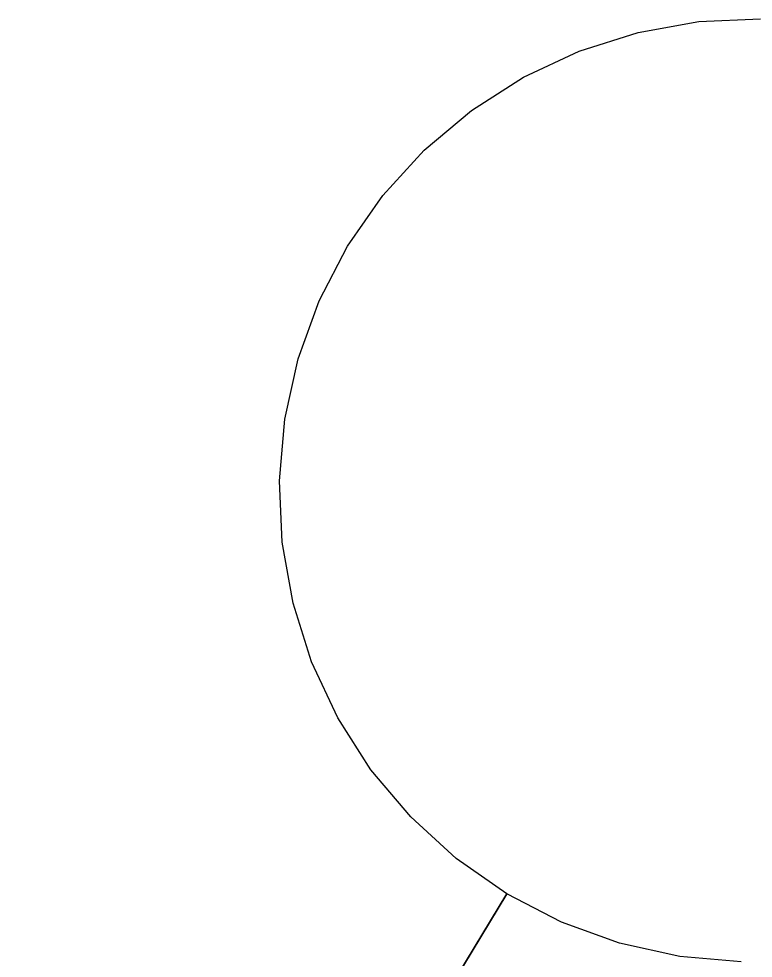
# Model space of a CAD drawing. Extents: x 6540402 to 6566579, y 5525343 to 5532423.
# Drawn here: x 6544594.5985 to 6544594.9879, y 5526283.9601 to 5526284.458 of the extents above; entities that cross this region are included whole.
import ezdxf

# ---------------------------------------------------------------- set-up
doc = ezdxf.new("R2010")
doc.units = 0
doc.layers.add('IR_ps_geometria', color=7, linetype='Continuous')

msp = doc.modelspace()

# ---------------------------------------------------------------- linework, layer by layer
at = {"layer": 'IR_ps_geometria'}
for points in [[(6544594.72787, 5526283.78028), (6544594.85726, 5526283.99419), (6544594.83045, 5526284.01291), (6544594.80631, 5526284.03497), (6544594.78525, 5526284.05999), (6544594.76765, 5526284.08755), (6544594.75378, 5526284.11716), (6544594.74391, 5526284.14834), (6544594.73818, 5526284.18054), (6544594.73671, 5526284.2132), (6544594.73952, 5526284.24578), (6544594.74655, 5526284.27772), (6544594.75769, 5526284.30847), (6544594.77275, 5526284.33749), (6544594.79147, 5526284.36431), (6544594.81353, 5526284.38845), (6544594.83855, 5526284.4095), (6544594.8661, 5526284.42711), (6544594.89572, 5526284.44097), (6544594.9269, 5526284.45085), (6544594.95909, 5526284.45658), (6544594.99176, 5526284.45805)], [(6544594.72787, 5526283.78028), (6544594.85726, 5526283.99419), (6544594.83045, 5526284.01291), (6544594.80631, 5526284.03497), (6544594.78525, 5526284.05999), (6544594.76765, 5526284.08755), (6544594.75378, 5526284.11716), (6544594.74391, 5526284.14834), (6544594.73818, 5526284.18054), (6544594.73671, 5526284.2132), (6544594.73952, 5526284.24578), (6544594.74655, 5526284.27772), (6544594.75769, 5526284.30847), (6544594.77275, 5526284.33749), (6544594.79147, 5526284.36431), (6544594.81353, 5526284.38845), (6544594.83855, 5526284.4095), (6544594.8661, 5526284.42711), (6544594.89572, 5526284.44097), (6544594.9269, 5526284.45085), (6544594.95909, 5526284.45658), (6544594.99176, 5526284.45805)], [(6544594.72787, 5526283.78028), (6544594.85726, 5526283.99419), (6544594.83045, 5526284.01291), (6544594.80631, 5526284.03497), (6544594.78525, 5526284.05999), (6544594.76765, 5526284.08755), (6544594.75378, 5526284.11716), (6544594.74391, 5526284.14834), (6544594.73818, 5526284.18054), (6544594.73671, 5526284.2132), (6544594.73952, 5526284.24578), (6544594.74655, 5526284.27772), (6544594.75769, 5526284.30847), (6544594.77275, 5526284.33749), (6544594.79147, 5526284.36431), (6544594.81353, 5526284.38845), (6544594.83855, 5526284.4095), (6544594.8661, 5526284.42711), (6544594.89572, 5526284.44097), (6544594.9269, 5526284.45085), (6544594.95909, 5526284.45658), (6544594.99176, 5526284.45805)], [(6544594.72787, 5526283.78028), (6544594.85726, 5526283.99419), (6544594.83045, 5526284.01291), (6544594.80631, 5526284.03497), (6544594.78525, 5526284.05999), (6544594.76765, 5526284.08755), (6544594.75378, 5526284.11716), (6544594.74391, 5526284.14834), (6544594.73818, 5526284.18054), (6544594.73671, 5526284.2132), (6544594.73952, 5526284.24578), (6544594.74655, 5526284.27772), (6544594.75769, 5526284.30847), (6544594.77275, 5526284.33749), (6544594.79147, 5526284.36431), (6544594.81353, 5526284.38845), (6544594.83855, 5526284.4095), (6544594.8661, 5526284.42711), (6544594.89572, 5526284.44097), (6544594.9269, 5526284.45085), (6544594.95909, 5526284.45658), (6544594.99176, 5526284.45805)], [(6544594.72787, 5526283.78028), (6544594.85726, 5526283.99419), (6544594.83045, 5526284.01291), (6544594.80631, 5526284.03497), (6544594.78525, 5526284.05999), (6544594.76765, 5526284.08755), (6544594.75378, 5526284.11716), (6544594.74391, 5526284.14834), (6544594.73818, 5526284.18054), (6544594.73671, 5526284.2132), (6544594.73952, 5526284.24578), (6544594.74655, 5526284.27772), (6544594.75769, 5526284.30847), (6544594.77275, 5526284.33749), (6544594.79147, 5526284.36431), (6544594.81353, 5526284.38845), (6544594.83855, 5526284.4095), (6544594.8661, 5526284.42711), (6544594.89572, 5526284.44097), (6544594.9269, 5526284.45085), (6544594.95909, 5526284.45658), (6544594.99176, 5526284.45805)], [(6544594.72787, 5526283.78028), (6544594.85726, 5526283.99419), (6544594.83045, 5526284.01291), (6544594.80631, 5526284.03497), (6544594.78525, 5526284.05999), (6544594.76765, 5526284.08755), (6544594.75378, 5526284.11716), (6544594.74391, 5526284.14834), (6544594.73818, 5526284.18054), (6544594.73671, 5526284.2132), (6544594.73952, 5526284.24578), (6544594.74655, 5526284.27772), (6544594.75769, 5526284.30847), (6544594.77275, 5526284.33749), (6544594.79147, 5526284.36431), (6544594.81353, 5526284.38845), (6544594.83855, 5526284.4095), (6544594.8661, 5526284.42711), (6544594.89572, 5526284.44097), (6544594.9269, 5526284.45085), (6544594.95909, 5526284.45658), (6544594.99176, 5526284.45805)], [(6544594.72787, 5526283.78028), (6544594.85726, 5526283.99419), (6544594.83045, 5526284.01291), (6544594.80631, 5526284.03497), (6544594.78525, 5526284.05999), (6544594.76765, 5526284.08755), (6544594.75378, 5526284.11716), (6544594.74391, 5526284.14834), (6544594.73818, 5526284.18054), (6544594.73671, 5526284.2132), (6544594.73952, 5526284.24578), (6544594.74655, 5526284.27772), (6544594.75769, 5526284.30847), (6544594.77275, 5526284.33749), (6544594.79147, 5526284.36431), (6544594.81353, 5526284.38845), (6544594.83855, 5526284.4095), (6544594.8661, 5526284.42711), (6544594.89572, 5526284.44097), (6544594.9269, 5526284.45085), (6544594.95909, 5526284.45658), (6544594.99176, 5526284.45805)], [(6544594.72787, 5526283.78028), (6544594.85726, 5526283.99419), (6544594.83045, 5526284.01291), (6544594.80631, 5526284.03497), (6544594.78525, 5526284.05999), (6544594.76765, 5526284.08755), (6544594.75378, 5526284.11716), (6544594.74391, 5526284.14834), (6544594.73818, 5526284.18054), (6544594.73671, 5526284.2132), (6544594.73952, 5526284.24578), (6544594.74655, 5526284.27772), (6544594.75769, 5526284.30847), (6544594.77275, 5526284.33749), (6544594.79147, 5526284.36431), (6544594.81353, 5526284.38845), (6544594.83855, 5526284.4095), (6544594.8661, 5526284.42711), (6544594.89572, 5526284.44097), (6544594.9269, 5526284.45085), (6544594.95909, 5526284.45658), (6544594.99176, 5526284.45805)], [(6544594.72787, 5526283.78028), (6544594.85726, 5526283.99419), (6544594.83045, 5526284.01291), (6544594.80631, 5526284.03497), (6544594.78525, 5526284.05999), (6544594.76765, 5526284.08755), (6544594.75378, 5526284.11716), (6544594.74391, 5526284.14834), (6544594.73818, 5526284.18054), (6544594.73671, 5526284.2132), (6544594.73952, 5526284.24578), (6544594.74655, 5526284.27772), (6544594.75769, 5526284.30847), (6544594.77275, 5526284.33749), (6544594.79147, 5526284.36431), (6544594.81353, 5526284.38845), (6544594.83855, 5526284.4095), (6544594.8661, 5526284.42711), (6544594.89572, 5526284.44097), (6544594.9269, 5526284.45085), (6544594.95909, 5526284.45658), (6544594.99176, 5526284.45805)], [(6544594.72787, 5526283.78028), (6544594.85726, 5526283.99419), (6544594.83045, 5526284.01291), (6544594.80631, 5526284.03497), (6544594.78525, 5526284.05999), (6544594.76765, 5526284.08755), (6544594.75378, 5526284.11716), (6544594.74391, 5526284.14834), (6544594.73818, 5526284.18054), (6544594.73671, 5526284.2132), (6544594.73952, 5526284.24578), (6544594.74655, 5526284.27772), (6544594.75769, 5526284.30847), (6544594.77275, 5526284.33749), (6544594.79147, 5526284.36431), (6544594.81353, 5526284.38845), (6544594.83855, 5526284.4095), (6544594.8661, 5526284.42711), (6544594.89572, 5526284.44097), (6544594.9269, 5526284.45085), (6544594.95909, 5526284.45658), (6544594.99176, 5526284.45805)], [(6544594.72787, 5526283.78028), (6544594.85726, 5526283.99419), (6544594.83045, 5526284.01291), (6544594.80631, 5526284.03497), (6544594.78525, 5526284.05999), (6544594.76765, 5526284.08755), (6544594.75378, 5526284.11716), (6544594.74391, 5526284.14834), (6544594.73818, 5526284.18054), (6544594.73671, 5526284.2132), (6544594.73952, 5526284.24578), (6544594.74655, 5526284.27772), (6544594.75769, 5526284.30847), (6544594.77275, 5526284.33749), (6544594.79147, 5526284.36431), (6544594.81353, 5526284.38845), (6544594.83855, 5526284.4095), (6544594.8661, 5526284.42711), (6544594.89572, 5526284.44097), (6544594.9269, 5526284.45085), (6544594.95909, 5526284.45658), (6544594.99176, 5526284.45805)], [(6544594.72787, 5526283.78028), (6544594.85726, 5526283.99419), (6544594.83045, 5526284.01291), (6544594.80631, 5526284.03497), (6544594.78525, 5526284.05999), (6544594.76765, 5526284.08755), (6544594.75378, 5526284.11716), (6544594.74391, 5526284.14834), (6544594.73818, 5526284.18054), (6544594.73671, 5526284.2132), (6544594.73952, 5526284.24578), (6544594.74655, 5526284.27772), (6544594.75769, 5526284.30847), (6544594.77275, 5526284.33749), (6544594.79147, 5526284.36431), (6544594.81353, 5526284.38845), (6544594.83855, 5526284.4095), (6544594.8661, 5526284.42711), (6544594.89572, 5526284.44097), (6544594.9269, 5526284.45085), (6544594.95909, 5526284.45658), (6544594.99176, 5526284.45805)], [(6544594.72787, 5526283.78028), (6544594.85726, 5526283.99419), (6544594.83045, 5526284.01291), (6544594.80631, 5526284.03497), (6544594.78525, 5526284.05999), (6544594.76765, 5526284.08755), (6544594.75378, 5526284.11716), (6544594.74391, 5526284.14834), (6544594.73818, 5526284.18054), (6544594.73671, 5526284.2132), (6544594.73952, 5526284.24578), (6544594.74655, 5526284.27772), (6544594.75769, 5526284.30847), (6544594.77275, 5526284.33749), (6544594.79147, 5526284.36431), (6544594.81353, 5526284.38845), (6544594.83855, 5526284.4095), (6544594.8661, 5526284.42711), (6544594.89572, 5526284.44097), (6544594.9269, 5526284.45085), (6544594.95909, 5526284.45658), (6544594.99176, 5526284.45805)], [(6544594.72787, 5526283.78028), (6544594.85726, 5526283.99419), (6544594.83045, 5526284.01291), (6544594.80631, 5526284.03497), (6544594.78525, 5526284.05999), (6544594.76765, 5526284.08755), (6544594.75378, 5526284.11716), (6544594.74391, 5526284.14834), (6544594.73818, 5526284.18054), (6544594.73671, 5526284.2132), (6544594.73952, 5526284.24578), (6544594.74655, 5526284.27772), (6544594.75769, 5526284.30847), (6544594.77275, 5526284.33749), (6544594.79147, 5526284.36431), (6544594.81353, 5526284.38845), (6544594.83855, 5526284.4095), (6544594.8661, 5526284.42711), (6544594.89572, 5526284.44097), (6544594.9269, 5526284.45085), (6544594.95909, 5526284.45658), (6544594.99176, 5526284.45805)], [(6544594.72787, 5526283.78028), (6544594.85726, 5526283.99419), (6544594.83045, 5526284.01291), (6544594.80631, 5526284.03497), (6544594.78525, 5526284.05999), (6544594.76765, 5526284.08755), (6544594.75378, 5526284.11716), (6544594.74391, 5526284.14834), (6544594.73818, 5526284.18054), (6544594.73671, 5526284.2132), (6544594.73952, 5526284.24578), (6544594.74655, 5526284.27772), (6544594.75769, 5526284.30847), (6544594.77275, 5526284.33749), (6544594.79147, 5526284.36431), (6544594.81353, 5526284.38845), (6544594.83855, 5526284.4095), (6544594.8661, 5526284.42711), (6544594.89572, 5526284.44097), (6544594.9269, 5526284.45085), (6544594.95909, 5526284.45658), (6544594.99176, 5526284.45805)], [(6544594.72787, 5526283.78028), (6544594.85726, 5526283.99419), (6544594.83045, 5526284.01291), (6544594.80631, 5526284.03497), (6544594.78525, 5526284.05999), (6544594.76765, 5526284.08755), (6544594.75378, 5526284.11716), (6544594.74391, 5526284.14834), (6544594.73818, 5526284.18054), (6544594.73671, 5526284.2132), (6544594.73952, 5526284.24578), (6544594.74655, 5526284.27772), (6544594.75769, 5526284.30847), (6544594.77275, 5526284.33749), (6544594.79147, 5526284.36431), (6544594.81353, 5526284.38845), (6544594.83855, 5526284.4095), (6544594.8661, 5526284.42711), (6544594.89572, 5526284.44097), (6544594.9269, 5526284.45085), (6544594.95909, 5526284.45658), (6544594.99176, 5526284.45805)], [(6544594.72787, 5526283.78028), (6544594.85726, 5526283.99419), (6544594.83045, 5526284.01291), (6544594.80631, 5526284.03497), (6544594.78525, 5526284.05999), (6544594.76765, 5526284.08755), (6544594.75378, 5526284.11716), (6544594.74391, 5526284.14834), (6544594.73818, 5526284.18054), (6544594.73671, 5526284.2132), (6544594.73952, 5526284.24578), (6544594.74655, 5526284.27772), (6544594.75769, 5526284.30847), (6544594.77275, 5526284.33749), (6544594.79147, 5526284.36431), (6544594.81353, 5526284.38845), (6544594.83855, 5526284.4095), (6544594.8661, 5526284.42711), (6544594.89572, 5526284.44097), (6544594.9269, 5526284.45085), (6544594.95909, 5526284.45658), (6544594.99176, 5526284.45805)], [(6544594.72787, 5526283.78028), (6544594.85726, 5526283.99419), (6544594.83045, 5526284.01291), (6544594.80631, 5526284.03497), (6544594.78525, 5526284.05999), (6544594.76765, 5526284.08755), (6544594.75378, 5526284.11716), (6544594.74391, 5526284.14834), (6544594.73818, 5526284.18054), (6544594.73671, 5526284.2132), (6544594.73952, 5526284.24578), (6544594.74655, 5526284.27772), (6544594.75769, 5526284.30847), (6544594.77275, 5526284.33749), (6544594.79147, 5526284.36431), (6544594.81353, 5526284.38845), (6544594.83855, 5526284.4095), (6544594.8661, 5526284.42711), (6544594.89572, 5526284.44097), (6544594.9269, 5526284.45085), (6544594.95909, 5526284.45658), (6544594.99176, 5526284.45805)], [(6544594.72787, 5526283.78028), (6544594.85726, 5526283.99419), (6544594.83045, 5526284.01291), (6544594.80631, 5526284.03497), (6544594.78525, 5526284.05999), (6544594.76765, 5526284.08755), (6544594.75378, 5526284.11716), (6544594.74391, 5526284.14834), (6544594.73818, 5526284.18054), (6544594.73671, 5526284.2132), (6544594.73952, 5526284.24578), (6544594.74655, 5526284.27772), (6544594.75769, 5526284.30847), (6544594.77275, 5526284.33749), (6544594.79147, 5526284.36431), (6544594.81353, 5526284.38845), (6544594.83855, 5526284.4095), (6544594.8661, 5526284.42711), (6544594.89572, 5526284.44097), (6544594.9269, 5526284.45085), (6544594.95909, 5526284.45658), (6544594.99176, 5526284.45805)], [(6544594.72787, 5526283.78028), (6544594.85726, 5526283.99419), (6544594.83045, 5526284.01291), (6544594.80631, 5526284.03497), (6544594.78525, 5526284.05999), (6544594.76765, 5526284.08755), (6544594.75378, 5526284.11716), (6544594.74391, 5526284.14834), (6544594.73818, 5526284.18054), (6544594.73671, 5526284.2132), (6544594.73952, 5526284.24578), (6544594.74655, 5526284.27772), (6544594.75769, 5526284.30847), (6544594.77275, 5526284.33749), (6544594.79147, 5526284.36431), (6544594.81353, 5526284.38845), (6544594.83855, 5526284.4095), (6544594.8661, 5526284.42711), (6544594.89572, 5526284.44097), (6544594.9269, 5526284.45085), (6544594.95909, 5526284.45658), (6544594.99176, 5526284.45805)], [(6544594.72787, 5526283.78028), (6544594.85726, 5526283.99419), (6544594.83045, 5526284.01291), (6544594.80631, 5526284.03497), (6544594.78525, 5526284.05999), (6544594.76765, 5526284.08755), (6544594.75378, 5526284.11716), (6544594.74391, 5526284.14834), (6544594.73818, 5526284.18054), (6544594.73671, 5526284.2132), (6544594.73952, 5526284.24578), (6544594.74655, 5526284.27772), (6544594.75769, 5526284.30847), (6544594.77275, 5526284.33749), (6544594.79147, 5526284.36431), (6544594.81353, 5526284.38845), (6544594.83855, 5526284.4095), (6544594.8661, 5526284.42711), (6544594.89572, 5526284.44097), (6544594.9269, 5526284.45085), (6544594.95909, 5526284.45658), (6544594.99176, 5526284.45805)], [(6544594.72787, 5526283.78028), (6544594.85726, 5526283.99419), (6544594.83045, 5526284.01291), (6544594.80631, 5526284.03497), (6544594.78525, 5526284.05999), (6544594.76765, 5526284.08755), (6544594.75378, 5526284.11716), (6544594.74391, 5526284.14834), (6544594.73818, 5526284.18054), (6544594.73671, 5526284.2132), (6544594.73952, 5526284.24578), (6544594.74655, 5526284.27772), (6544594.75769, 5526284.30847), (6544594.77275, 5526284.33749), (6544594.79147, 5526284.36431), (6544594.81353, 5526284.38845), (6544594.83855, 5526284.4095), (6544594.8661, 5526284.42711), (6544594.89572, 5526284.44097), (6544594.9269, 5526284.45085), (6544594.95909, 5526284.45658), (6544594.99176, 5526284.45805)], [(6544594.72787, 5526283.78028), (6544594.85726, 5526283.99419), (6544594.83045, 5526284.01291), (6544594.80631, 5526284.03497), (6544594.78525, 5526284.05999), (6544594.76765, 5526284.08755), (6544594.75378, 5526284.11716), (6544594.74391, 5526284.14834), (6544594.73818, 5526284.18054), (6544594.73671, 5526284.2132), (6544594.73952, 5526284.24578), (6544594.74655, 5526284.27772), (6544594.75769, 5526284.30847), (6544594.77275, 5526284.33749), (6544594.79147, 5526284.36431), (6544594.81353, 5526284.38845), (6544594.83855, 5526284.4095), (6544594.8661, 5526284.42711), (6544594.89572, 5526284.44097), (6544594.9269, 5526284.45085), (6544594.95909, 5526284.45658), (6544594.99176, 5526284.45805)], [(6544594.72787, 5526283.78028), (6544594.85726, 5526283.99419), (6544594.83045, 5526284.01291), (6544594.80631, 5526284.03497), (6544594.78525, 5526284.05999), (6544594.76765, 5526284.08755), (6544594.75378, 5526284.11716), (6544594.74391, 5526284.14834), (6544594.73818, 5526284.18054), (6544594.73671, 5526284.2132), (6544594.73952, 5526284.24578), (6544594.74655, 5526284.27772), (6544594.75769, 5526284.30847), (6544594.77275, 5526284.33749), (6544594.79147, 5526284.36431), (6544594.81353, 5526284.38845), (6544594.83855, 5526284.4095), (6544594.8661, 5526284.42711), (6544594.89572, 5526284.44097), (6544594.9269, 5526284.45085), (6544594.95909, 5526284.45658), (6544594.99176, 5526284.45805)], [(6544594.72787, 5526283.78028), (6544594.85726, 5526283.99419), (6544594.83045, 5526284.01291), (6544594.80631, 5526284.03497), (6544594.78525, 5526284.05999), (6544594.76765, 5526284.08755), (6544594.75378, 5526284.11716), (6544594.74391, 5526284.14834), (6544594.73818, 5526284.18054), (6544594.73671, 5526284.2132), (6544594.73952, 5526284.24578), (6544594.74655, 5526284.27772), (6544594.75769, 5526284.30847), (6544594.77275, 5526284.33749), (6544594.79147, 5526284.36431), (6544594.81353, 5526284.38845), (6544594.83855, 5526284.4095), (6544594.8661, 5526284.42711), (6544594.89572, 5526284.44097), (6544594.9269, 5526284.45085), (6544594.95909, 5526284.45658), (6544594.99176, 5526284.45805)], [(6544594.72787, 5526283.78028), (6544594.85726, 5526283.99419), (6544594.83045, 5526284.01291), (6544594.80631, 5526284.03497), (6544594.78525, 5526284.05999), (6544594.76765, 5526284.08755), (6544594.75378, 5526284.11716), (6544594.74391, 5526284.14834), (6544594.73818, 5526284.18054), (6544594.73671, 5526284.2132), (6544594.73952, 5526284.24578), (6544594.74655, 5526284.27772), (6544594.75769, 5526284.30847), (6544594.77275, 5526284.33749), (6544594.79147, 5526284.36431), (6544594.81353, 5526284.38845), (6544594.83855, 5526284.4095), (6544594.8661, 5526284.42711), (6544594.89572, 5526284.44097), (6544594.9269, 5526284.45085), (6544594.95909, 5526284.45658), (6544594.99176, 5526284.45805)], [(6544594.72787, 5526283.78028), (6544594.85726, 5526283.99419), (6544594.83045, 5526284.01291), (6544594.80631, 5526284.03497), (6544594.78525, 5526284.05999), (6544594.76765, 5526284.08755), (6544594.75378, 5526284.11716), (6544594.74391, 5526284.14834), (6544594.73818, 5526284.18054), (6544594.73671, 5526284.2132), (6544594.73952, 5526284.24578), (6544594.74655, 5526284.27772), (6544594.75769, 5526284.30847), (6544594.77275, 5526284.33749), (6544594.79147, 5526284.36431), (6544594.81353, 5526284.38845), (6544594.83855, 5526284.4095), (6544594.8661, 5526284.42711), (6544594.89572, 5526284.44097), (6544594.9269, 5526284.45085), (6544594.95909, 5526284.45658), (6544594.99176, 5526284.45805)], [(6544594.98155, 5526283.95815), (6544594.94897, 5526283.96096), (6544594.91704, 5526283.96799), (6544594.88629, 5526283.97913), (6544594.85726, 5526283.99419), (6544594.59848, 5526283.56637)], [(6544594.98155, 5526283.95815), (6544594.94897, 5526283.96096), (6544594.91704, 5526283.96799), (6544594.88629, 5526283.97913), (6544594.85726, 5526283.99419), (6544594.59848, 5526283.56637)], [(6544594.98155, 5526283.95815), (6544594.94897, 5526283.96096), (6544594.91704, 5526283.96799), (6544594.88629, 5526283.97913), (6544594.85726, 5526283.99419), (6544594.59848, 5526283.56637)], [(6544594.98155, 5526283.95815), (6544594.94897, 5526283.96096), (6544594.91704, 5526283.96799), (6544594.88629, 5526283.97913), (6544594.85726, 5526283.99419), (6544594.59848, 5526283.56637)], [(6544594.98155, 5526283.95815), (6544594.94897, 5526283.96096), (6544594.91704, 5526283.96799), (6544594.88629, 5526283.97913), (6544594.85726, 5526283.99419), (6544594.59848, 5526283.56637)], [(6544594.98155, 5526283.95815), (6544594.94897, 5526283.96096), (6544594.91704, 5526283.96799), (6544594.88629, 5526283.97913), (6544594.85726, 5526283.99419), (6544594.59848, 5526283.56637)], [(6544594.98155, 5526283.95815), (6544594.94897, 5526283.96096), (6544594.91704, 5526283.96799), (6544594.88629, 5526283.97913), (6544594.85726, 5526283.99419), (6544594.59848, 5526283.56637)], [(6544594.98155, 5526283.95815), (6544594.94897, 5526283.96096), (6544594.91704, 5526283.96799), (6544594.88629, 5526283.97913), (6544594.85726, 5526283.99419), (6544594.59848, 5526283.56637)], [(6544594.98155, 5526283.95815), (6544594.94897, 5526283.96096), (6544594.91704, 5526283.96799), (6544594.88629, 5526283.97913), (6544594.85726, 5526283.99419), (6544594.59848, 5526283.56637)], [(6544594.98155, 5526283.95815), (6544594.94897, 5526283.96096), (6544594.91704, 5526283.96799), (6544594.88629, 5526283.97913), (6544594.85726, 5526283.99419), (6544594.59848, 5526283.56637)], [(6544594.98155, 5526283.95815), (6544594.94897, 5526283.96096), (6544594.91704, 5526283.96799), (6544594.88629, 5526283.97913), (6544594.85726, 5526283.99419), (6544594.59848, 5526283.56637)], [(6544594.98155, 5526283.95815), (6544594.94897, 5526283.96096), (6544594.91704, 5526283.96799), (6544594.88629, 5526283.97913), (6544594.85726, 5526283.99419), (6544594.59848, 5526283.56637)], [(6544594.98155, 5526283.95815), (6544594.94897, 5526283.96096), (6544594.91704, 5526283.96799), (6544594.88629, 5526283.97913), (6544594.85726, 5526283.99419), (6544594.59848, 5526283.56637)], [(6544594.98155, 5526283.95815), (6544594.94897, 5526283.96096), (6544594.91704, 5526283.96799), (6544594.88629, 5526283.97913), (6544594.85726, 5526283.99419), (6544594.59848, 5526283.56637)], [(6544594.98155, 5526283.95815), (6544594.94897, 5526283.96096), (6544594.91704, 5526283.96799), (6544594.88629, 5526283.97913), (6544594.85726, 5526283.99419), (6544594.59848, 5526283.56637)], [(6544594.98155, 5526283.95815), (6544594.94897, 5526283.96096), (6544594.91704, 5526283.96799), (6544594.88629, 5526283.97913), (6544594.85726, 5526283.99419), (6544594.59848, 5526283.56637)], [(6544594.98155, 5526283.95815), (6544594.94897, 5526283.96096), (6544594.91704, 5526283.96799), (6544594.88629, 5526283.97913), (6544594.85726, 5526283.99419), (6544594.59848, 5526283.56637)], [(6544594.98155, 5526283.95815), (6544594.94897, 5526283.96096), (6544594.91704, 5526283.96799), (6544594.88629, 5526283.97913), (6544594.85726, 5526283.99419), (6544594.59848, 5526283.56637)], [(6544594.98155, 5526283.95815), (6544594.94897, 5526283.96096), (6544594.91704, 5526283.96799), (6544594.88629, 5526283.97913), (6544594.85726, 5526283.99419), (6544594.59848, 5526283.56637)], [(6544594.98155, 5526283.95815), (6544594.94897, 5526283.96096), (6544594.91704, 5526283.96799), (6544594.88629, 5526283.97913), (6544594.85726, 5526283.99419), (6544594.59848, 5526283.56637)], [(6544594.98155, 5526283.95815), (6544594.94897, 5526283.96096), (6544594.91704, 5526283.96799), (6544594.88629, 5526283.97913), (6544594.85726, 5526283.99419), (6544594.59848, 5526283.56637)], [(6544594.98155, 5526283.95815), (6544594.94897, 5526283.96096), (6544594.91704, 5526283.96799), (6544594.88629, 5526283.97913), (6544594.85726, 5526283.99419), (6544594.59848, 5526283.56637)], [(6544594.98155, 5526283.95815), (6544594.94897, 5526283.96096), (6544594.91704, 5526283.96799), (6544594.88629, 5526283.97913), (6544594.85726, 5526283.99419), (6544594.59848, 5526283.56637)], [(6544594.98155, 5526283.95815), (6544594.94897, 5526283.96096), (6544594.91704, 5526283.96799), (6544594.88629, 5526283.97913), (6544594.85726, 5526283.99419), (6544594.59848, 5526283.56637)], [(6544594.98155, 5526283.95815), (6544594.94897, 5526283.96096), (6544594.91704, 5526283.96799), (6544594.88629, 5526283.97913), (6544594.85726, 5526283.99419), (6544594.59848, 5526283.56637)], [(6544594.98155, 5526283.95815), (6544594.94897, 5526283.96096), (6544594.91704, 5526283.96799), (6544594.88629, 5526283.97913), (6544594.85726, 5526283.99419), (6544594.59848, 5526283.56637)], [(6544594.98155, 5526283.95815), (6544594.94897, 5526283.96096), (6544594.91704, 5526283.96799), (6544594.88629, 5526283.97913), (6544594.85726, 5526283.99419), (6544594.59848, 5526283.56637)]]:
    msp.add_lwpolyline(points, dxfattribs=at)

doc.saveas('drawing.dxf')
